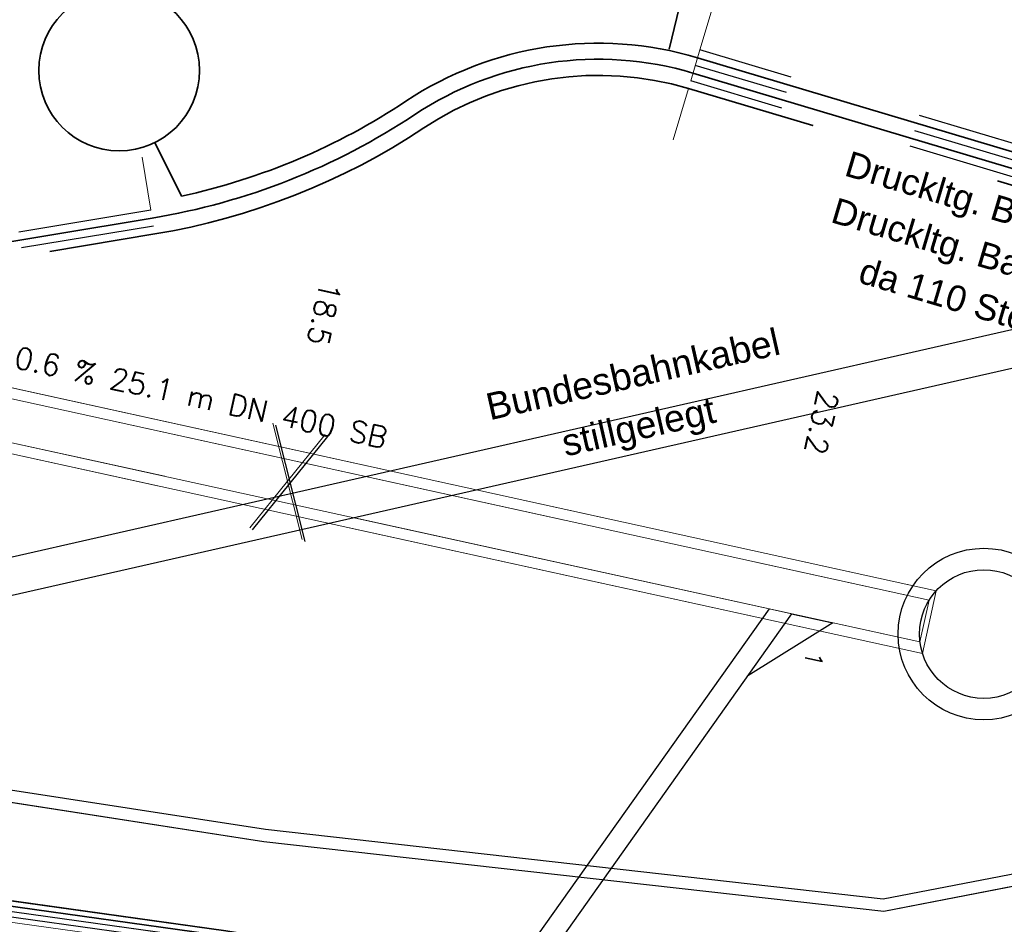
# Model space of a CAD drawing. Header units: metres. Extents: x -502 to 161, y -108 to 174.
# Tile 335 of 656: x -164.69 to -155.5, y -32.06 to -23.62. Entities that reach past the tile are written whole.
import ezdxf

# ---------------------------------------------------------------- set-up
doc = ezdxf.new("R2010")
doc.units = ezdxf.units.M
doc.header["$LTSCALE"] = 0.1
for name, pattern in [('123', [25.001, 12.501, -12.5]), ('125', [101.6, 100.001, -1.599]), ('237', [93, 75, -18]), ('239', [93, 75, -18])]:
    doc.linetypes.add(name, pattern=pattern)
for name, color, linetype in [('BRI31-005.05-5p02-Koordinierung Lageplan 4. BA ZOB West 2022-06-15', 7, 'Continuous'), ('BRI31-005.06-5f07-Koordinierung Lageplan 4. BA ZOB Fernbusbahnh', 7, 'Continuous'), ('BRI31-005.07-5f08-Koordinierung Lageplan 4. BA Radstation - Seeterrasse 2023-05-31', 7, 'Continuous'), ('BRI32-005.02-5f05-Koordinierung Schemaplan 4 BA ZOB Teilbereich', 7, 'Continuous'), ('BRI32-005.03-5f06-Koordinierung Schemaplan 4 BA ZOB Teilbereich 2 Ost - Bahnhofsallee 2023-01-21', 7, 'Continuous')]:
    doc.layers.add(name, color=color, linetype=linetype)
doc.styles.add('Arial', font='arial.ttf')
doc.styles.add('Txt', font='txt_____.ttf')

msp = doc.modelspace()

# ---------------------------------------------------------------- linework, layer by layer
at = {"layer": 'BRI31-005.05-5p02-Koordinierung Lageplan 4. BA ZOB West 2022-06-15', "color": 142, "linetype": 'Continuous', "lineweight": 35, "true_color": 0x0099cc, "transparency": 33554687}
msp.add_line((-158.632, -23.8987), (-158.271, -22.4286), dxfattribs=at)
at = {"layer": 'BRI31-005.05-5p02-Koordinierung Lageplan 4. BA ZOB West 2022-06-15', "color": 250, "linetype": 'Continuous', "lineweight": 25, "true_color": 0x333333, "transparency": 33554687}
for p, q in [((-174.7127, -30.8913), (-141.808, -23.422)), ((-174.6352, -31.2326), (-141.7305, -23.7633))]:
    msp.add_line(p, q, dxfattribs=at)
at = {"layer": 'BRI31-005.05-5p02-Koordinierung Lageplan 4. BA ZOB West 2022-06-15', "color": 1, "linetype": 'Continuous', "lineweight": 18, "true_color": 0xff0000, "transparency": 33554687}
for p, q in [((-158.3443, -23.9063), (-158.2013, -23.4272)), ((-158.4515, -24.2656), (-158.5945, -24.7448)), ((-163.4668, -25.4003), (-163.5487, -24.9071))]:
    msp.add_line(p, q, dxfattribs=at)
at = {"layer": 'BRI31-005.05-5p02-Koordinierung Lageplan 4. BA ZOB West 2022-06-15', "color": 7, "linetype": 'Continuous', "lineweight": 18, "transparency": 33554687}
for p, q in [((-179.6863, -23.7863), (-156.1384, -28.9497)), ((-179.6863, -23.7863), (-156.1384, -28.9497)), ((-179.6627, -23.8938), (-156.2048, -29.0375)), ((-179.6627, -23.8938), (-156.2048, -29.0375)), ((-158.3443, -23.9063), (-158.43, -24.1938)), ((-179.7484, -24.2845), (-156.2905, -29.4282)), ((-179.7484, -24.2845), (-156.2905, -29.4282)), ((-179.8148, -24.3723), (-156.2669, -29.5357)), ((-179.8148, -24.3723), (-156.2669, -29.5357)), ((-162.3304, -27.3872), (-162.0562, -28.4711)), ((-162.5446, -28.364), (-161.842, -27.4943)), ((-157.6989, -29.1182), (-161.9575, -35.1174)), ((-157.488, -29.1668), (-161.7944, -35.2331))]:
    msp.add_line(p, q, dxfattribs=at)
at = {"layer": 'BRI31-005.05-5p02-Koordinierung Lageplan 4. BA ZOB West 2022-06-15', "color": 1, "linetype": '123', "lineweight": 25, "true_color": 0xff0000, "transparency": 33554687}
for p, q in [((-145.5151, -27.7345), (-158.3443, -23.9063)), ((-145.558, -27.8782), (-158.3871, -24.05)), ((-145.6009, -28.022), (-158.43, -24.1938)), ((-163.4668, -25.4003), (-179.5335, -28.0679)), ((-163.4422, -25.5483), (-179.509, -28.2159))]:
    msp.add_line(p, q, dxfattribs=at)
at = {"layer": 'BRI31-005.05-5p02-Koordinierung Lageplan 4. BA ZOB West 2022-06-15', "color": 7, "linetype": '125', "lineweight": 18, "transparency": 33554687}
for p, q in [((-162.3304, -27.3872), (-162.0562, -28.4711)), ((-162.5446, -28.364), (-161.842, -27.4943)), ((-157.6989, -29.1182), (-161.9575, -35.1174)), ((-157.488, -29.1668), (-161.7944, -35.2331))]:
    msp.add_line(p, q, dxfattribs=at)
at = {"layer": 'BRI31-005.05-5p02-Koordinierung Lageplan 4. BA ZOB West 2022-06-15', "color": 7, "linetype": 'Continuous', "lineweight": 25, "transparency": 33554687}
for p, q in [((-162.3036, -27.4057), (-162.0294, -28.4896)), ((-162.5178, -28.3825), (-161.8152, -27.5128)), ((-157.6989, -29.1182), (-161.9575, -35.1174)), ((-157.488, -29.1668), (-161.7944, -35.2331))]:
    msp.add_line(p, q, dxfattribs=at)
at = {"layer": 'BRI31-005.05-5p02-Koordinierung Lageplan 4. BA ZOB West 2022-06-15', "color": 7, "linetype": 'Continuous', "lineweight": 13, "transparency": 33554687}
for p, q in [((-156.1384, -28.9497), (-156.2669, -29.5357)), ((-157.6989, -29.1182), (-157.488, -29.1668))]:
    msp.add_line(p, q, dxfattribs=at)
at = {"layer": 'BRI31-005.05-5p02-Koordinierung Lageplan 4. BA ZOB West 2022-06-15', "color": 6, "linetype": 'Continuous', "lineweight": 25, "true_color": 0xff00ff, "transparency": 33554687, "flags": 128}
for points in [[(-12.8197, -7.1584), (-13.0948, -7.1684), (-17.6753, -7.3484), (-25.0233, -7.7685), (-29.4119, -8.0888), (-36.588, -9.7298), (-36.8022, -9.7791), (-48.761, -11.229), (-54.8582, -12.3594), (-60.5568, -13.5195), (-72.2392, -15.9794), (-83.9386, -18.0493), (-95.7552, -20.2994), (-107.5641, -22.6294), (-119.3715, -24.8394), (-124.8625, -26.009), (-126.093, -26.1489), (-127.2478, -26.3291), (-138.8097, -28.3993), (-150.5411, -30.6494), (-156.6329, -31.8278), (-162.3974, -31.1788), (-174.3003, -29.339)], [(-174.3171, -29.4477), (-162.412, -31.2879), (-156.6285, -31.939), (-150.5203, -30.7574), (-138.7897, -28.5075), (-127.2296, -26.4376), (-126.0783, -26.2579), (-124.8448, -26.1177), (-119.3499, -24.9473), (-107.5433, -22.7374), (-95.7342, -20.4074), (-83.9188, -18.1575), (-72.2182, -16.0874), (-60.5345, -13.6272), (-54.8372, -12.4674), (-48.7444, -11.3378), (-36.7832, -9.8876), (-36.5634, -9.837), (-29.3955, -8.1979), (-25.0161, -7.8783), (-17.67, -7.4583), (-13.0906, -7.2783), (-12.8157, -7.2683)]]:
    msp.add_lwpolyline(points, dxfattribs=at)
at = {"layer": 'BRI31-005.05-5p02-Koordinierung Lageplan 4. BA ZOB West 2022-06-15', "color": 190, "linetype": 'Continuous', "lineweight": 35, "true_color": 0x7f00ff, "transparency": 33554687, "flags": 128}
for points in [[(-55.7007, -13.3634), (-59.4327, -13.9934), (-61.4087, -14.3464), (-62.2647, -14.4984), (-62.6667, -14.5974), (-62.8907, -14.7334), (-63.5967, -15.2334), (-64.4177, -15.8004), (-64.8657, -15.8864), (-69.7037, -16.7484), (-75.4637, -17.6884), (-81.7337, -18.6534), (-88.9077, -20.0034), (-93.6827, -20.7334), (-98.9647, -21.6334), (-104.5957, -22.9234), (-121.8907, -26.2934), (-126.8117, -27.2034), (-150.4477, -31.7134), (-157.1307, -33.0134), (-162.7687, -32.1234), (-174.7807, -30.4434), (-178.1477, -29.6134), (-179.1357, -29.4334)], [(-93.6747, -20.7824), (-98.9547, -21.6824), (-104.5847, -22.9724), (-121.8807, -26.3424), (-126.8027, -27.2524), (-150.4387, -31.7624), (-150.7407, -31.8214), (-157.1297, -33.0644), (-162.7757, -32.1724), (-174.7877, -30.4934), (-178.1567, -29.6624), (-179.1357, -29.4844)]]:
    msp.add_lwpolyline(points, dxfattribs=at)
at = {"layer": 'BRI31-005.05-5p02-Koordinierung Lageplan 4. BA ZOB West 2022-06-15', "color": 250, "linetype": 'Continuous', "lineweight": 25, "true_color": 0x333333, "transparency": 33554687, "flags": 128}
for points in [[(-93.6667, -20.8314), (-98.9447, -21.7314), (-104.5737, -23.0214), (-121.8707, -26.3914), (-126.7937, -27.3014), (-150.4297, -31.8114), (-150.7307, -31.8704), (-157.1287, -33.1154), (-162.7827, -32.2214), (-174.7947, -30.5434), (-178.1657, -29.7114), (-179.1357, -29.5354)], [(-93.6587, -20.8804), (-98.9347, -21.7804), (-104.5627, -23.0704), (-121.8607, -26.4404), (-126.7847, -27.3504), (-150.4207, -31.8604), (-150.7207, -31.9194), (-157.1277, -33.1664), (-162.7897, -32.2704), (-174.8017, -30.5934), (-178.1747, -29.7604), (-179.1357, -29.5864)]]:
    msp.add_lwpolyline(points, dxfattribs=at)
at = {"layer": 'BRI31-005.05-5p02-Koordinierung Lageplan 4. BA ZOB West 2022-06-15', "color": 251, "linetype": 'Continuous', "lineweight": 13, "true_color": 0x5b5b5b, "transparency": 33554687, "flags": 128}
msp.add_lwpolyline([(-93.6507, -20.9294), (-98.8777, -21.8214), (-104.5517, -23.1194), (-121.8507, -26.4894), (-126.7757, -27.3994), (-150.4117, -31.9094), (-150.7107, -31.9684), (-157.1267, -33.2174), (-162.7967, -32.3194), (-174.8087, -30.6434), (-176.5547, -29.7624), (-176.4667, -28.8414), (-176.3907, -28.5144)], dxfattribs=at)
at = {"layer": 'BRI31-005.05-5p02-Koordinierung Lageplan 4. BA ZOB West 2022-06-15', "color": 142, "linetype": 'Continuous', "lineweight": 35, "true_color": 0x0099cc, "transparency": 33554687, "flags": 128}
msp.add_lwpolyline([(-123.0981, -22.2712), (-134.0987, -24.3439), (-134.1492, -24.4178, -0.236691), (-140.4199, -27.8991), (-143.6902, -28.0365, -0.083182), (-145.5366, -27.8064), (-158.3657, -23.9782, 0.222583), (-161.0872, -24.384, -0.093317), (-163.1814, -25.2694), (-163.4296, -24.7696)], format="xyb", dxfattribs=at)
at = {"layer": 'BRI31-005.05-5p02-Koordinierung Lageplan 4. BA ZOB West 2022-06-15', "color": 5, "linetype": 'Continuous', "lineweight": 35, "true_color": 0x0000ff, "transparency": 33554687, "flags": 128}
msp.add_lwpolyline([(-123.0363, -22.5649), (-134.1325, -24.6556, -0.230644), (-140.4136, -28.049), (-143.6839, -28.1864, -0.083182), (-145.5795, -27.9501), (-158.4086, -24.1219, 0.222584), (-161.0042, -24.509, -0.105774), (-163.4545, -25.4743), (-182.7837, -28.6835)], format="xyb", dxfattribs=at)
at = {"layer": 'BRI31-005.05-5p02-Koordinierung Lageplan 4. BA ZOB West 2022-06-15', "color": 7, "linetype": '239', "lineweight": 18, "transparency": 33554687, "flags": 128}
for points in [[(-179.8148, -24.3723), (-156.2669, -29.5357), (-156.1384, -28.9497), (-179.6863, -23.7863)], [(-179.7484, -24.2845), (-156.2905, -29.4282), (-156.2048, -29.0375), (-179.6627, -23.8938)], [(-157.488, -29.1668), (-157.105, -29.2496), (-157.8973, -29.7434)]]:
    msp.add_lwpolyline(points, dxfattribs=at)
at = {"layer": 'BRI31-005.05-5p02-Koordinierung Lageplan 4. BA ZOB West 2022-06-15', "color": 35, "linetype": '237', "lineweight": 35, "true_color": 0x99724c, "transparency": 33554687, "flags": 128}
msp.add_lwpolyline([(-182.7592, -28.8315), (-163.4299, -25.6223, 0.105774), (-160.9213, -24.634, -0.222583), (-158.4515, -24.2656), (-147.0366, -27.6718), (-144.7487, -28.52), (-144.7487, -28.52, 0.135235), (-144.2194, -28.5657), (-144.2194, -28.5657)], format="xyb", dxfattribs=at)
at = {"layer": 'BRI31-005.05-5p02-Koordinierung Lageplan 4. BA ZOB West 2022-06-15', "color": 116, "linetype": 'Continuous', "lineweight": 13, "true_color": 0x007f3f, "transparency": 33554687, "flags": 128}
for points in [[(-126.7487, -27.5464), (-150.3837, -32.0564), (-150.6817, -32.1154), (-157.1237, -33.3704), (-162.8187, -32.4674), (-174.8447, -30.7904), (-176.7667, -29.8814), (-176.6647, -28.8094), (-176.5847, -28.4684), (-176.3907, -28.5144), (-176.4667, -28.8414), (-176.5547, -29.7614), (-174.7867, -30.5964), (-162.7887, -32.2694), (-157.1277, -33.1664), (-150.7197, -31.9194), (-150.4217, -31.8604), (-126.7847, -27.3504)], [(-126.7577, -27.4974), (-150.3927, -32.0074), (-150.6917, -32.0664), (-157.1247, -33.3194), (-162.8117, -32.4184), (-174.8387, -30.7404), (-176.6607, -29.8214), (-176.5657, -28.8254), (-176.4877, -28.4914), (-176.2937, -28.5374), (-176.3677, -28.8574), (-176.4487, -29.7034), (-174.7787, -30.5464), (-162.7817, -32.2204), (-157.1287, -33.1154), (-150.7297, -31.8704), (-150.4307, -31.8114), (-126.7937, -27.3014)]]:
    msp.add_lwpolyline(points, dxfattribs=at)
at = {"layer": 'BRI31-005.05-5p02-Koordinierung Lageplan 4. BA ZOB West 2022-06-15', "color": 7, "linetype": 'Continuous', "lineweight": 25, "transparency": 33554687, "flags": 128}
msp.add_lwpolyline([(-157.488, -29.1668), (-157.105, -29.2496), (-157.8973, -29.7434)], dxfattribs=at)
at = {"layer": 'BRI31-005.05-5p02-Koordinierung Lageplan 4. BA ZOB West 2022-06-15', "color": 7, "linetype": 'Continuous', "lineweight": 18, "transparency": 33554687, "flags": 128}
msp.add_lwpolyline([(-157.488, -29.1668), (-157.105, -29.2496), (-157.8973, -29.7434)], dxfattribs=at)
at = {"layer": 'BRI31-005.05-5p02-Koordinierung Lageplan 4. BA ZOB West 2022-06-15', "color": 142, "linetype": 'Continuous', "lineweight": 35, "true_color": 0x0099cc, "transparency": 33554687}
msp.add_circle((-163.7632, -24.0979), 0.75, dxfattribs=at)
at = {"layer": 'BRI31-005.05-5p02-Koordinierung Lageplan 4. BA ZOB West 2022-06-15', "color": 7, "linetype": 'Continuous', "lineweight": 25, "transparency": 33554687}
for radius in [0.8, 0.8, 0.6, 0.6]:
    msp.add_circle((-155.6951, -29.354), radius, dxfattribs=at)
at = {"layer": 'BRI31-005.05-5p02-Koordinierung Lageplan 4. BA ZOB West 2022-06-15', "color": 7, "linetype": 'Continuous', "lineweight": 18, "transparency": 33554687}
for radius in [0.8, 0.6]:
    msp.add_circle((-155.6951, -29.354), radius, dxfattribs=at)
at = {"layer": 'BRI31-005.06-5f07-Koordinierung Lageplan 4. BA ZOB Fernbusbahnh', "color": 190, "linetype": 'Continuous', "lineweight": 30, "true_color": 0x7f00ff, "transparency": 33554687, "flags": 128}
for points in [[(-55.7007, -13.3634), (-59.4327, -13.9934), (-61.4087, -14.3464), (-62.2647, -14.4984), (-62.6667, -14.5974), (-62.8907, -14.7334), (-63.5967, -15.2334), (-64.4177, -15.8004), (-64.8657, -15.8864), (-69.7037, -16.7484), (-75.4637, -17.6884), (-81.7337, -18.6534), (-88.9077, -20.0034), (-93.6827, -20.7334), (-98.9647, -21.6334), (-104.5957, -22.9234), (-121.8907, -26.2934), (-126.8117, -27.2034), (-150.4477, -31.7134), (-157.1307, -33.0134), (-162.7687, -32.1234), (-174.7807, -30.4434), (-178.1477, -29.6134), (-179.1357, -29.4334)], [(-93.6747, -20.7824), (-98.9547, -21.6824), (-104.5847, -22.9724), (-121.8807, -26.3424), (-126.8027, -27.2524), (-150.4387, -31.7624), (-150.7407, -31.8214), (-157.1297, -33.0644), (-162.7757, -32.1724), (-174.7877, -30.4934), (-178.1567, -29.6624), (-179.1357, -29.4844)]]:
    msp.add_lwpolyline(points, dxfattribs=at)
at = {"layer": 'BRI31-005.06-5f07-Koordinierung Lageplan 4. BA ZOB Fernbusbahnh', "color": 250, "linetype": 'Continuous', "lineweight": 20, "true_color": 0x333333, "transparency": 33554687, "flags": 128}
for points in [[(-93.6667, -20.8314), (-98.9447, -21.7314), (-104.5737, -23.0214), (-121.8707, -26.3914), (-126.7937, -27.3014), (-150.4297, -31.8114), (-150.7307, -31.8704), (-157.1287, -33.1154), (-162.7827, -32.2214), (-174.7947, -30.5434), (-178.1657, -29.7114), (-179.1357, -29.5354)], [(-93.6587, -20.8804), (-98.9347, -21.7804), (-104.5627, -23.0704), (-121.8607, -26.4404), (-126.7847, -27.3504), (-150.4207, -31.8604), (-150.7207, -31.9194), (-157.1277, -33.1664), (-162.7897, -32.2704), (-174.8017, -30.5934), (-178.1747, -29.7604), (-179.1357, -29.5864)]]:
    msp.add_lwpolyline(points, dxfattribs=at)
at = {"layer": 'BRI31-005.06-5f07-Koordinierung Lageplan 4. BA ZOB Fernbusbahnh', "color": 5, "linetype": 'Continuous', "lineweight": 30, "true_color": 0x0000ff, "transparency": 33554687, "flags": 128}
msp.add_lwpolyline([(-134.1325, -24.6556, -0.230644), (-140.4136, -28.049), (-140.4136, -28.049), (-143.6839, -28.1864, -0.083182), (-145.5795, -27.9501), (-158.4086, -24.1219, 0.222584), (-161.0042, -24.509, -0.105774), (-163.4545, -25.4743), (-182.7837, -28.6835)], format="xyb", dxfattribs=at)
at = {"layer": 'BRI31-005.06-5f07-Koordinierung Lageplan 4. BA ZOB Fernbusbahnh', "color": 35, "linetype": '237', "lineweight": 30, "true_color": 0x99724c, "transparency": 33554687, "flags": 128}
msp.add_lwpolyline([(-182.7592, -28.8315), (-163.4299, -25.6223, 0.105774), (-160.9213, -24.634, -0.222583), (-158.4515, -24.2656), (-147.0366, -27.6718), (-144.7487, -28.52), (-144.7487, -28.52, 0.135235), (-144.2194, -28.5657), (-144.2194, -28.5657)], format="xyb", dxfattribs=at)
at = {"layer": 'BRI31-005.07-5f08-Koordinierung Lageplan 4. BA Radstation - Seeterrasse 2023-05-31', "color": 5, "linetype": 'Continuous', "lineweight": 30, "true_color": 0x0000ff, "transparency": 33554687, "flags": 128}
msp.add_lwpolyline([(-134.1325, -24.6556, -0.230644), (-140.4136, -28.049), (-140.4136, -28.049), (-143.6839, -28.1864, -0.083182), (-145.5795, -27.9501), (-158.4086, -24.1219, 0.222584), (-161.0042, -24.509, -0.105774), (-163.4545, -25.4743), (-182.7837, -28.6835)], format="xyb", dxfattribs=at)
msp.add_lwpolyline([(-134.1325, -24.6556, -0.230644), (-140.4136, -28.049), (-140.4136, -28.049), (-143.6839, -28.1864, -0.083182), (-145.5795, -27.9501), (-158.4086, -24.1219, 0.222584), (-161.0042, -24.509, -0.105774), (-163.4545, -25.4743), (-182.7837, -28.6835)], format="xyb", dxfattribs=at)
at = {"layer": 'BRI32-005.02-5f05-Koordinierung Schemaplan 4 BA ZOB Teilbereich', "color": 6, "linetype": 'Continuous', "lineweight": 25, "true_color": 0xff00ff, "transparency": 33554687, "flags": 128}
for points in [[(-12.8197, -7.1584), (-13.0948, -7.1684), (-17.6753, -7.3484), (-25.0233, -7.7685), (-29.4119, -8.0888), (-36.588, -9.7298), (-36.8022, -9.7791), (-48.761, -11.229), (-54.8582, -12.3594), (-60.5568, -13.5195), (-72.2392, -15.9794), (-83.9386, -18.0493), (-95.7552, -20.2994), (-107.5641, -22.6294), (-119.3715, -24.8394), (-124.8625, -26.009), (-126.093, -26.1489), (-127.2478, -26.3291), (-138.8097, -28.3993), (-150.5411, -30.6494), (-156.6329, -31.8278), (-162.3974, -31.1788), (-174.3003, -29.339)], [(-174.3171, -29.4477), (-162.412, -31.2879), (-156.6285, -31.939), (-150.5203, -30.7574), (-138.7897, -28.5075), (-127.2296, -26.4376), (-126.0783, -26.2579), (-124.8448, -26.1177), (-119.3499, -24.9473), (-107.5433, -22.7374), (-95.7342, -20.4074), (-83.9188, -18.1575), (-72.2182, -16.0874), (-60.5345, -13.6272), (-54.8372, -12.4674), (-48.7444, -11.3378), (-36.7832, -9.8876), (-36.5634, -9.837), (-29.3955, -8.1979), (-25.0161, -7.8783), (-17.67, -7.4583), (-13.0906, -7.2783), (-12.8157, -7.2683)]]:
    msp.add_lwpolyline(points, dxfattribs=at)
at = {"layer": 'BRI32-005.02-5f05-Koordinierung Schemaplan 4 BA ZOB Teilbereich', "color": 190, "linetype": 'Continuous', "lineweight": 35, "true_color": 0x7f00ff, "transparency": 33554687, "flags": 128}
for points in [[(-55.7007, -13.3634), (-59.4327, -13.9934), (-61.4087, -14.3464), (-62.2647, -14.4984), (-62.6667, -14.5974), (-62.8907, -14.7334), (-63.5967, -15.2334), (-64.4177, -15.8004), (-64.8657, -15.8864), (-69.7037, -16.7484), (-75.4637, -17.6884), (-81.7337, -18.6534), (-88.9077, -20.0034), (-93.6827, -20.7334), (-98.9647, -21.6334), (-104.5957, -22.9234), (-121.8907, -26.2934), (-126.8117, -27.2034), (-150.4477, -31.7134), (-157.1307, -33.0134), (-162.7687, -32.1234), (-174.7807, -30.4434), (-178.1477, -29.6134), (-179.1357, -29.4334)], [(-93.6747, -20.7824), (-98.9547, -21.6824), (-104.5847, -22.9724), (-121.8807, -26.3424), (-126.8027, -27.2524), (-150.4387, -31.7624), (-150.7407, -31.8214), (-157.1297, -33.0644), (-162.7757, -32.1724), (-174.7877, -30.4934), (-178.1567, -29.6624), (-179.1357, -29.4844)]]:
    msp.add_lwpolyline(points, dxfattribs=at)
at = {"layer": 'BRI32-005.02-5f05-Koordinierung Schemaplan 4 BA ZOB Teilbereich', "color": 250, "linetype": 'Continuous', "lineweight": 25, "true_color": 0x333333, "transparency": 33554687, "flags": 128}
for points in [[(-93.6667, -20.8314), (-98.9447, -21.7314), (-104.5737, -23.0214), (-121.8707, -26.3914), (-126.7937, -27.3014), (-150.4297, -31.8114), (-150.7307, -31.8704), (-157.1287, -33.1154), (-162.7827, -32.2214), (-174.7947, -30.5434), (-178.1657, -29.7114), (-179.1357, -29.5354)], [(-93.6587, -20.8804), (-98.9347, -21.7804), (-104.5627, -23.0704), (-121.8607, -26.4404), (-126.7847, -27.3504), (-150.4207, -31.8604), (-150.7207, -31.9194), (-157.1277, -33.1664), (-162.7897, -32.2704), (-174.8017, -30.5934), (-178.1747, -29.7604), (-179.1357, -29.5864)]]:
    msp.add_lwpolyline(points, dxfattribs=at)
at = {"layer": 'BRI32-005.02-5f05-Koordinierung Schemaplan 4 BA ZOB Teilbereich', "color": 251, "linetype": 'Continuous', "lineweight": 13, "true_color": 0x5b5b5b, "transparency": 33554687, "flags": 128}
msp.add_lwpolyline([(-93.6507, -20.9294), (-98.8777, -21.8214), (-104.5517, -23.1194), (-121.8507, -26.4894), (-126.7757, -27.3994), (-150.4117, -31.9094), (-150.7107, -31.9684), (-157.1267, -33.2174), (-162.7967, -32.3194), (-174.8087, -30.6434), (-176.5547, -29.7624), (-176.4667, -28.8414), (-176.3907, -28.5144)], dxfattribs=at)
at = {"layer": 'BRI32-005.02-5f05-Koordinierung Schemaplan 4 BA ZOB Teilbereich', "color": 116, "linetype": 'Continuous', "lineweight": 13, "true_color": 0x007f3f, "transparency": 33554687, "flags": 128}
for points in [[(-126.7487, -27.5464), (-150.3837, -32.0564), (-150.6817, -32.1154), (-157.1237, -33.3704), (-162.8187, -32.4674), (-174.8447, -30.7904), (-176.7667, -29.8814), (-176.6647, -28.8094), (-176.5847, -28.4684), (-176.3907, -28.5144), (-176.4667, -28.8414), (-176.5547, -29.7614), (-174.7867, -30.5964), (-162.7887, -32.2694), (-157.1277, -33.1664), (-150.7197, -31.9194), (-150.4217, -31.8604), (-126.7847, -27.3504)], [(-126.7577, -27.4974), (-150.3927, -32.0074), (-150.6917, -32.0664), (-157.1247, -33.3194), (-162.8117, -32.4184), (-174.8387, -30.7404), (-176.6607, -29.8214), (-176.5657, -28.8254), (-176.4877, -28.4914), (-176.2937, -28.5374), (-176.3677, -28.8574), (-176.4487, -29.7034), (-174.7787, -30.5464), (-162.7817, -32.2204), (-157.1287, -33.1154), (-150.7297, -31.8704), (-150.4307, -31.8114), (-126.7937, -27.3014)]]:
    msp.add_lwpolyline(points, dxfattribs=at)
at = {"layer": 'BRI32-005.03-5f06-Koordinierung Schemaplan 4 BA ZOB Teilbereich 2 Ost - Bahnhofsallee 2023-01-21', "color": 6, "linetype": 'Continuous', "lineweight": 20, "true_color": 0xff00ff, "transparency": 33554687, "flags": 128}
for points in [[(-12.8197, -7.1584), (-13.0948, -7.1684), (-17.6753, -7.3484), (-25.0233, -7.7685), (-29.4119, -8.0888), (-36.588, -9.7298), (-36.8022, -9.7791), (-48.761, -11.229), (-54.8582, -12.3594), (-60.5568, -13.5195), (-72.2392, -15.9794), (-83.9386, -18.0493), (-95.7552, -20.2994), (-107.5641, -22.6294), (-119.3715, -24.8394), (-124.8625, -26.009), (-126.093, -26.1489), (-127.2478, -26.3291), (-138.8097, -28.3993), (-150.5411, -30.6494), (-156.6329, -31.8278), (-162.3974, -31.1788), (-174.3003, -29.339)], [(-174.3171, -29.4477), (-162.412, -31.2879), (-156.6285, -31.939), (-150.5203, -30.7574), (-138.7897, -28.5075), (-127.2296, -26.4376), (-126.0783, -26.2579), (-124.8448, -26.1177), (-119.3499, -24.9473), (-107.5433, -22.7374), (-95.7342, -20.4074), (-83.9188, -18.1575), (-72.2182, -16.0874), (-60.5345, -13.6272), (-54.8372, -12.4674), (-48.7444, -11.3378), (-36.7832, -9.8876), (-36.5634, -9.837), (-29.3955, -8.1979), (-25.0161, -7.8783), (-17.67, -7.4583), (-13.0906, -7.2783), (-12.8157, -7.2683)]]:
    msp.add_lwpolyline(points, dxfattribs=at)
at = {"layer": 'BRI32-005.03-5f06-Koordinierung Schemaplan 4 BA ZOB Teilbereich 2 Ost - Bahnhofsallee 2023-01-21', "color": 190, "linetype": 'Continuous', "lineweight": 30, "true_color": 0x7f00ff, "transparency": 33554687, "flags": 128}
for points in [[(-55.7007, -13.3634), (-59.4327, -13.9934), (-61.4087, -14.3464), (-62.2647, -14.4984), (-62.6667, -14.5974), (-62.8907, -14.7334), (-63.5967, -15.2334), (-64.4177, -15.8004), (-64.8657, -15.8864), (-69.7037, -16.7484), (-75.4637, -17.6884), (-81.7337, -18.6534), (-88.9077, -20.0034), (-93.6827, -20.7334), (-98.9647, -21.6334), (-104.5957, -22.9234), (-121.8907, -26.2934), (-126.8117, -27.2034), (-150.4477, -31.7134), (-157.1307, -33.0134), (-162.7687, -32.1234), (-174.7807, -30.4434), (-178.1477, -29.6134), (-179.1357, -29.4334)], [(-93.6747, -20.7824), (-98.9547, -21.6824), (-104.5847, -22.9724), (-121.8807, -26.3424), (-126.8027, -27.2524), (-150.4387, -31.7624), (-150.7407, -31.8214), (-157.1297, -33.0644), (-162.7757, -32.1724), (-174.7877, -30.4934), (-178.1567, -29.6624), (-179.1357, -29.4844)]]:
    msp.add_lwpolyline(points, dxfattribs=at)
at = {"layer": 'BRI32-005.03-5f06-Koordinierung Schemaplan 4 BA ZOB Teilbereich 2 Ost - Bahnhofsallee 2023-01-21', "color": 250, "linetype": 'Continuous', "lineweight": 20, "true_color": 0x333333, "transparency": 33554687, "flags": 128}
for points in [[(-93.6667, -20.8314), (-98.9447, -21.7314), (-104.5737, -23.0214), (-121.8707, -26.3914), (-126.7937, -27.3014), (-150.4297, -31.8114), (-150.7307, -31.8704), (-157.1287, -33.1154), (-162.7827, -32.2214), (-174.7947, -30.5434), (-178.1657, -29.7114), (-179.1357, -29.5354)], [(-93.6587, -20.8804), (-98.9347, -21.7804), (-104.5627, -23.0704), (-121.8607, -26.4404), (-126.7847, -27.3504), (-150.4207, -31.8604), (-150.7207, -31.9194), (-157.1277, -33.1664), (-162.7897, -32.2704), (-174.8017, -30.5934), (-178.1747, -29.7604), (-179.1357, -29.5864)]]:
    msp.add_lwpolyline(points, dxfattribs=at)
at = {"layer": 'BRI32-005.03-5f06-Koordinierung Schemaplan 4 BA ZOB Teilbereich 2 Ost - Bahnhofsallee 2023-01-21', "color": 251, "linetype": 'Continuous', "lineweight": 9, "true_color": 0x5b5b5b, "transparency": 33554687, "flags": 128}
msp.add_lwpolyline([(-93.6507, -20.9294), (-98.8777, -21.8214), (-104.5517, -23.1194), (-121.8507, -26.4894), (-126.7757, -27.3994), (-150.4117, -31.9094), (-150.7107, -31.9684), (-157.1267, -33.2174), (-162.7967, -32.3194), (-174.8087, -30.6434), (-176.5547, -29.7624), (-176.4667, -28.8414), (-176.3907, -28.5144)], dxfattribs=at)
at = {"layer": 'BRI32-005.03-5f06-Koordinierung Schemaplan 4 BA ZOB Teilbereich 2 Ost - Bahnhofsallee 2023-01-21', "color": 142, "linetype": 'Continuous', "lineweight": 30, "true_color": 0x0099cc, "transparency": 33554687, "flags": 128}
msp.add_lwpolyline([(-134.1492, -24.4178, -0.236691), (-140.4199, -27.8991), (-140.4199, -27.8991), (-143.6902, -28.0365, -0.083182), (-145.5366, -27.8064), (-158.3657, -23.9782, 0.222583), (-161.0872, -24.384, -0.093318), (-163.1814, -25.2694), (-163.4296, -24.7696)], format="xyb", dxfattribs=at)
at = {"layer": 'BRI32-005.03-5f06-Koordinierung Schemaplan 4 BA ZOB Teilbereich 2 Ost - Bahnhofsallee 2023-01-21', "color": 5, "linetype": 'Continuous', "lineweight": 30, "true_color": 0x0000ff, "transparency": 33554687, "flags": 128}
msp.add_lwpolyline([(-134.1325, -24.6556, -0.230644), (-140.4136, -28.049), (-140.4136, -28.049), (-143.6839, -28.1864, -0.083182), (-145.5795, -27.9501), (-158.4086, -24.1219, 0.222584), (-161.0042, -24.509, -0.105774), (-163.4545, -25.4743), (-182.7837, -28.6835)], format="xyb", dxfattribs=at)
at = {"layer": 'BRI32-005.03-5f06-Koordinierung Schemaplan 4 BA ZOB Teilbereich 2 Ost - Bahnhofsallee 2023-01-21', "color": 116, "linetype": 'Continuous', "lineweight": 9, "true_color": 0x007f3f, "transparency": 33554687, "flags": 128}
for points in [[(-126.7487, -27.5464), (-150.3837, -32.0564), (-150.6817, -32.1154), (-157.1237, -33.3704), (-162.8187, -32.4674), (-174.8447, -30.7904), (-176.7667, -29.8814), (-176.6647, -28.8094), (-176.5847, -28.4684), (-176.3907, -28.5144), (-176.4667, -28.8414), (-176.5547, -29.7614), (-174.7867, -30.5964), (-162.7887, -32.2694), (-157.1277, -33.1664), (-150.7197, -31.9194), (-150.4217, -31.8604), (-126.7847, -27.3504)], [(-126.7577, -27.4974), (-150.3927, -32.0074), (-150.6917, -32.0664), (-157.1247, -33.3194), (-162.8117, -32.4184), (-174.8387, -30.7404), (-176.6607, -29.8214), (-176.5657, -28.8254), (-176.4877, -28.4914), (-176.2937, -28.5374), (-176.3677, -28.8574), (-176.4487, -29.7034), (-174.7787, -30.5464), (-162.7817, -32.2204), (-157.1287, -33.1154), (-150.7297, -31.8704), (-150.4307, -31.8114), (-126.7937, -27.3014)]]:
    msp.add_lwpolyline(points, dxfattribs=at)

# ---------------------------------------------------------------- texts
at = {"layer": 'BRI31-005.05-5p02-Koordinierung Lageplan 4. BA ZOB West 2022-06-15', "color": 5, "true_color": 0x0000ff, "transparency": 33554687, "char_height": 0.24, "attachment_point": 1, "rotation": 343.38501, "line_spacing_factor": 0.25, "style": 'Arial'}
for s, insert in [('Druckltg. Baumbew. in Schutzrohr', (-156.9388, -24.8442)), ('Druckltg. Baumbew. in Schutzrohr', (-157.0667, -25.2792)), ('da 110 Steuerkabel Baumbew.', (-156.8102, -25.8409))]:
    msp.add_mtext(s, dxfattribs=dict(at, insert=insert))
at = {"layer": 'BRI31-005.05-5p02-Koordinierung Lageplan 4. BA ZOB West 2022-06-15', "color": 7, "transparency": 33554687, "attachment_point": 1, "line_spacing_factor": 0.25, "style": 'Txt'}
for s, insert, char_height, rotation in [('18.5', (-161.6887, -26.0946), 0.2, 257.63232), ('--> 0.6 % 25.1 m DN 400 SB', (-165.4816, -26.5017), 0.2, 347.63232), ('23.2', (-157.046, -27.1127), 0.2, 257.63232), ('1', (-157.1886, -29.5353), 0.16, 257.63232)]:
    msp.add_mtext(s, dxfattribs=dict(at, insert=insert, char_height=char_height, rotation=rotation))
at = {"layer": 'BRI31-005.05-5p02-Koordinierung Lageplan 4. BA ZOB West 2022-06-15', "color": 250, "true_color": 0x333333, "transparency": 33554687, "char_height": 0.25, "attachment_point": 1, "rotation": 12.78927, "line_spacing_factor": 0.25, "style": 'Arial'}
for s, insert in [('Bundesbahnkabel', (-160.3604, -27.1175)), ('stillgelegt', (-159.6547, -27.4555))]:
    msp.add_mtext(s, dxfattribs=dict(at, insert=insert))

doc.saveas('drawing.dxf')
